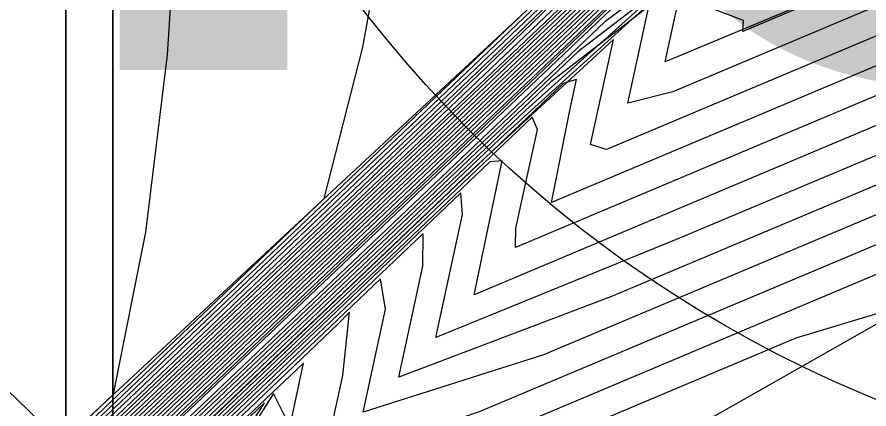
# Model space of a CAD drawing. Extents: x 2356077 to 2359823, y 225951 to 227822.
# Drawn here: x 2357588.945 to 2357590.562, y 226732.798 to 226733.541 of the extents above; entities that cross this region are included whole.
import ezdxf

# ---------------------------------------------------------------- set-up
doc = ezdxf.new("R2010")
doc.units = 0
for name, color, linetype in [('DTM Contours Major', 7, 'Continuous'), ('DTM Contours Minor', 7, 'Continuous'), ('Exist DTM Breakline Underwater', 7, 'Continuous'), ('Exist DTM Breakline Underwater Cogo Point CELL', 7, 'Continuous'), ('Exist DTM Drainline', 7, 'Continuous'), ('Exist DTM Regular Point Underwater Cogo Elevation', 7, 'Continuous'), ('Exist Structure Major Bridge WW', 7, 'Continuous'), ('Exist Structure Major Bridge WW Cogo Point CELL', 7, 'Continuous')]:
    doc.layers.add(name, color=color, linetype=linetype)

msp = doc.modelspace()

# ---------------------------------------------------------------- linework, layer by layer
at = {"layer": 'DTM Contours Major'}
for points in [[(2357574.4156, 226708.5552), (2357583.6863, 226724.3529), (2357584.198, 226725.202), (2357586.7658, 226729.4081), (2357586.8733, 226729.5973), (2357586.9646, 226729.842), (2357586.8945, 226729.6276), (2357587.076, 226730.0622), (2357587.1603, 226730.2353), (2357587.5101, 226730.8341), (2357587.8045, 226731.499), (2357588.3914, 226732.0638), (2357590.7673, 226734.3209), (2357591.3947, 226734.9267), (2357591.5711, 226734.9984), (2357591.6106, 226735.2214), (2357591.6759, 226735.1254), (2357591.6801, 226735.3545), (2357591.6895, 226735.4248), (2357591.688, 226735.461), (2357597.5775, 226752.726)], [(2357573.0229, 226705.907), (2357582.3731, 226721.8401), (2357583.1161, 226723.0678), (2357586.8321, 226729.1547), (2357586.9378, 226729.361), (2357587.1339, 226729.8866), (2357587.1374, 226729.8299), (2357587.2888, 226730.1857), (2357587.5951, 226730.7125), (2357588.013, 226731.6562), (2357589.0102, 226732.6099), (2357590.5191, 226734.0433), (2357590.9797, 226734.4374), (2357590.9691, 226734.3898), (2357590.9976, 226734.419), (2357591.0086, 226734.4519), (2357592.6217, 226735.1309), (2357592.2683, 226735.5097), (2357593.395, 226738.9573), (2357596.6601, 226748.5289)], [(2357574.3625, 226708.7397), (2357585.2277, 226727.2505), (2357586.172, 226728.7974), (2357586.5546, 226729.3545), (2357586.7695, 226729.7143), (2357586.829, 226729.8094), (2357586.9572, 226730.1531), (2357587.4303, 226730.9674), (2357587.5976, 226731.3453), (2357588.369, 226732.0843), (2357589.927, 226733.5684), (2357590.0125, 226733.8354), (2357590.0848, 226734.1191), (2357590.1462, 226734.4209), (2357590.1989, 226734.742), (2357590.2243, 226735.0458), (2357590.1551, 226735.1503), (2357589.4729, 226736.9133), (2357589.7866, 226737.9015), (2357589.7648, 226738.5509), (2357591.1623, 226742.1159), (2357592.1309, 226745.2689), (2357593.0614, 226748.3182)], [(2357594.6766, 226739.4095), (2357594.3741, 226738.5227), (2357594.1219, 226737.7991), (2357593.8468, 226737.1034), (2357593.7341, 226736.3018), (2357593.6498, 226736.3921), (2357593.812, 226736.0017), (2357594.3999, 226735.3717), (2357593.75, 226735.0676), (2357591.6564, 226734.1864), (2357591.1109, 226733.9026), (2357590.3848, 226733.597), (2357590.3857, 226733.616), (2357590.3227, 226733.6436), (2357590.3415, 226733.7303), (2357590.0094, 226733.4756), (2357588.7368, 226732.2666), (2357588.4276, 226731.9655), (2357587.7465, 226730.4285), (2357587.5175, 226730.0429), (2357587.4808, 226729.9958), (2357587.0625, 226728.8766), (2357586.9279, 226728.5876), (2357580.973, 226718.8335)], [(2357582.042, 226720.9464), (2357586.8815, 226728.8737), (2357587.0004, 226729.1194), (2357587.3169, 226729.9679), (2357587.6379, 226730.512), (2357587.6805, 226730.5916), (2357588.2207, 226731.8117), (2357589.0328, 226732.5896), (2357590.2644, 226733.7597), (2357590.6475, 226733.9951), (2357590.6774, 226734.0206), (2357590.6799, 226734.0129), (2357590.6773, 226734.0027), (2357591.1528, 226734.2028), (2357591.5482, 226734.4235), (2357593.0486, 226735.055), (2357593.3643, 226735.3542), (2357592.9277, 226735.8221), (2357593.1246, 226735.8276), (2357593.0489, 226735.9086), (2357593.3826, 226737.3775), (2357593.8526, 226738.5665)], [(2357597.0634, 226734.317), (2357596.9233, 226734.3307), (2357596.4517, 226734.4072), (2357595.9207, 226734.2947), (2357595.2623, 226734.1418), (2357594.1419, 226734.7308), (2357593.7257, 226734.7476), (2357593.0957, 226734.5096), (2357589.9592, 226733.1895), (2357589.9953, 226733.3704), (2357590.0067, 226733.4229), (2357589.9815, 226733.4154), (2357588.8602, 226732.3475), (2357588.5236, 226731.8687), (2357588.4723, 226731.7527), (2357588.2723, 226731.3612), (2357587.8204, 226730.3404), (2357587.6642, 226730.0712), (2357587.6448, 226730.0282), (2357587.1245, 226728.6335), (2357586.971, 226728.2963), (2357578.5001, 226714.4154), (2357574.3114, 226707.2777)], [(2357599.3754, 226732.4937), (2357596.1987, 226731.6135), (2357595.4513, 226731.9382), (2357592.4366, 226733.5229), (2357591.8012, 226733.655), (2357591.4251, 226733.5238), (2357589.9443, 226732.9006), (2357589.6017, 226732.7922), (2357589.6441, 226732.9873), (2357589.6352, 226733.0452), (2357588.827, 226732.2768), (2357588.6702, 226731.9464), (2357587.8978, 226730.2017), (2357587.802, 226730.0374), (2357587.186, 226728.3891), (2357587.0118, 226728.0011), (2357577.2432, 226711.9985)]]:
    msp.add_lwpolyline(points, dxfattribs=at)
at = {"layer": 'DTM Contours Minor'}
for points in [[(2357574.3868, 226708.5612), (2357583.9425, 226724.8444), (2357584.404, 226725.6118), (2357586.7012, 226729.3746), (2357586.8573, 226729.6364), (2357586.9183, 226729.8), (2357586.8568, 226729.5605), (2357587.0479, 226730.0686), (2357587.1326, 226730.2419), (2357587.4932, 226730.8586), (2357587.7635, 226731.4691), (2357588.9846, 226732.6352), (2357589.6006, 226733.2201), (2357590.2129, 226733.8097), (2357590.8262, 226734.3922), (2357591.2237, 226735.3553), (2357591.2633, 226735.4013), (2357591.2964, 226735.4572), (2357591.5113, 226735.9926), (2357592.6074, 226738.9769), (2357593.9978, 226742.5338), (2357597.7187, 226753.4415)], [(2357572.6891, 226705.5582), (2357583.4215, 226723.8467), (2357583.9789, 226724.7706), (2357586.7781, 226729.3558), (2357586.8861, 226729.5498), (2357586.9916, 226729.8327), (2357586.9203, 226729.6359), (2357587.1027, 226730.052), (2357587.187, 226730.2271), (2357587.5271, 226730.8098), (2357587.8463, 226731.5305), (2357588.4145, 226732.0774), (2357591.2701, 226734.7873), (2357591.339, 226734.8442), (2357591.768, 226735.0248), (2357591.8576, 226735.1561), (2357591.8158, 226735.2009), (2357591.8539, 226735.5466), (2357591.8507, 226735.6364), (2357597.4171, 226751.9543)], [(2357572.7723, 226705.6451), (2357583.1581, 226723.3429), (2357583.7618, 226724.3426), (2357586.2073, 226728.3485), (2357586.8831, 226729.4207), (2357587.15, 226730.1362), (2357587.2131, 226730.2179), (2357587.5442, 226730.7856), (2357587.888, 226731.5621), (2357588.9965, 226732.622), (2357590.6711, 226734.2129), (2357591.199, 226734.7064), (2357591.1933, 226734.6803), (2357591.2089, 226734.7298), (2357591.9113, 226735.0286), (2357592.0348, 226735.1917), (2357591.9491, 226735.2835), (2357592.0103, 226735.7282), (2357592.0065, 226735.7917), (2357597.2409, 226751.1364)], [(2357572.8554, 226705.7315), (2357582.8962, 226722.8415), (2357583.5464, 226723.9174), (2357586.8083, 226729.2605), (2357586.9123, 226729.4563), (2357587.0624, 226729.8588), (2357587.1405, 226729.9895), (2357587.2389, 226730.208), (2357587.5612, 226730.7613), (2357587.9297, 226731.5936), (2357589.0011, 226732.618), (2357590.6206, 226734.1565), (2357591.1264, 226734.6191), (2357591.1116, 226734.5683), (2357591.1333, 226734.5923), (2357591.4829, 226734.7918), (2357592.0542, 226735.0322), (2357592.2052, 226735.2345), (2357592.0992, 226735.3481), (2357592.1642, 226735.8572), (2357592.1604, 226735.9413), (2357597.0564, 226750.294)], [(2357572.9389, 226705.8189), (2357582.6345, 226722.3407), (2357583.3312, 226723.4926), (2357586.8208, 226729.2085), (2357586.9251, 226729.4088), (2357587.1009, 226729.8802), (2357587.1426, 226729.9134), (2357587.2641, 226730.1973), (2357587.5782, 226730.7369), (2357587.9714, 226731.6249), (2357589.0056, 226732.6139), (2357590.5699, 226734.1), (2357591.0535, 226734.5302), (2357591.0374, 226734.4743), (2357591.0669, 226734.5058), (2357591.2379, 226734.5778), (2357591.4886, 226734.7376), (2357592.1969, 226735.0357), (2357592.3631, 226735.2908), (2357592.2048, 226735.4605), (2357592.3153, 226736.0937), (2357596.864, 226749.4282)], [(2357574.3954, 226708.8508), (2357583.053, 226723.6038), (2357585.3045, 226727.4141), (2357586.8105, 226729.8808), (2357586.7582, 226729.7651), (2357586.7855, 226729.7987), (2357586.8428, 226729.9282), (2357586.9281, 226730.1569), (2357587.4134, 226730.9919), (2357587.5556, 226731.3131), (2357588.2079, 226731.9396), (2357589.5277, 226733.1975), (2357589.6012, 226733.4843), (2357589.6576, 226733.7934), (2357589.6998, 226734.1257), (2357589.7305, 226734.4825), (2357589.7528, 226734.8646), (2357589.7582, 226735.2204), (2357588.7016, 226737.9513), (2357589.0574, 226739.0973), (2357590.3988, 226742.5193), (2357591.2545, 226745.5077), (2357592.1187, 226748.4262)], [(2357574.3652, 226708.6893), (2357584.7169, 226726.3291), (2357585.0327, 226726.8588), (2357586.348, 226729.0133), (2357586.3584, 226729.0201), (2357586.4856, 226729.1894), (2357586.794, 226729.6752), (2357586.9094, 226729.9431), (2357586.9855, 226730.1471), (2357587.4469, 226730.9422), (2357587.6394, 226731.377), (2357588.5299, 226732.2288), (2357590.3262, 226733.9393), (2357590.421, 226734.1854), (2357590.5067, 226734.444), (2357590.5747, 226734.7032), (2357590.595, 226734.9122), (2357590.5984, 226735.0969), (2357590.528, 226735.142), (2357590.0183, 226736.4593), (2357590.4562, 226737.4974), (2357590.4968, 226738.0672), (2357591.9488, 226741.7714), (2357593.9646, 226748.1973)], [(2357573.1074, 226705.9959), (2357582.1118, 226721.3399), (2357582.9011, 226722.6432), (2357586.8427, 226729.0997), (2357586.9504, 226729.3129), (2357587.1641, 226729.8859), (2357587.1555, 226729.8229), (2357587.3129, 226730.173), (2357587.6121, 226730.6881), (2357588.0546, 226731.6874), (2357589.0147, 226732.6059), (2357590.4682, 226733.9866), (2357590.9042, 226734.3364), (2357590.8974, 226734.3023), (2357590.934, 226734.338), (2357590.9361, 226734.3649), (2357592.8107, 226735.1538), (2357592.3999, 226735.5941), (2357593.5498, 226739.0958), (2357594.203, 226740.9816), (2357594.8982, 226743.0623), (2357596.4335, 226747.5632)], [(2357582.6861, 226722.2187), (2357586.8529, 226729.0439), (2357586.9629, 226729.2647), (2357587.1929, 226729.8811), (2357587.1733, 226729.8138), (2357587.3361, 226730.1589), (2357587.6291, 226730.6638), (2357588.0962, 226731.7186), (2357589.0193, 226732.6018), (2357590.4173, 226733.9299), (2357590.823, 226734.2123), (2357590.8663, 226734.2555), (2357590.8711, 226734.2539), (2357591.209, 226734.3961), (2357591.5042, 226734.5746), (2357592.6236, 226735.0457), (2357592.5032, 226735.7242), (2357592.7842, 226735.5159), (2357592.6275, 226735.6839), (2357592.8132, 226736.6486), (2357593.6313, 226738.973), (2357594.2419, 226740.7218), (2357595.5646, 226744.6849), (2357596.286, 226746.7788)], [(2357572.3227, 226705.0988), (2357584.2043, 226725.3457), (2357584.6207, 226726.0391), (2357586.7378, 226729.5069), (2357586.8476, 226729.6923), (2357586.885, 226729.7925), (2357586.9757, 226729.9571), (2357587.0381, 226730.1243), (2357587.1906, 226730.3944), (2357587.4803, 226730.8922), (2357587.7232, 226731.4409), (2357589.4208, 226733.0585), (2357591.1246, 226734.6811), (2357591.2917, 226734.9782), (2357591.3248, 226735.0697), (2357591.2849, 226735.1141), (2357591.2686, 226735.1388), (2357591.233, 226735.2309), (2357591.5929, 226735.8222), (2357591.668, 226736.1941), (2357591.7776, 226736.6324), (2357593.2361, 226740.3532), (2357593.9457, 226742.3106), (2357595.2966, 226746.3399)], [(2357598.1741, 226746.3319), (2357594.8502, 226739.3151), (2357594.0838, 226737.0684), (2357593.9537, 226736.5173), (2357594.5522, 226735.8766), (2357594.8964, 226735.5551), (2357594.907, 226735.4423), (2357594.8971, 226735.4012), (2357594.8949, 226735.3998), (2357594.8803, 226735.4031), (2357594.6135, 226735.3179), (2357591.7337, 226734.1059), (2357590.1748, 226733.4564), (2357590.2141, 226733.6374), (2357589.9112, 226733.3656), (2357588.7855, 226732.2962), (2357588.5127, 226732.032), (2357587.8424, 226730.5183), (2357587.8245, 226730.5257), (2357587.7136, 226730.3164), (2357587.5719, 226730.0751), (2357587.0888, 226728.7835), (2357586.9568, 226728.4902), (2357580.5387, 226717.9773)], [(2357596.9307, 226746.1779), (2357596.0544, 226744.0508), (2357594.0106, 226738.0602), (2357593.6805, 226737.2318), (2357593.4665, 226736.1376), (2357593.5547, 226736.043), (2357593.3267, 226736.2783), (2357593.594, 226735.7844), (2357594.0033, 226735.3457), (2357593.4712, 226735.0633), (2357591.6179, 226734.2833), (2357591.1156, 226734.0176), (2357590.4285, 226733.7556), (2357590.4665, 226733.9306), (2357588.3303, 226731.9011), (2357588.2421, 226731.6718), (2357587.733, 226730.5219), (2357587.6998, 226730.4563), (2357587.3936, 226729.9266), (2357587.0376, 226728.9736), (2357586.9088, 226728.7012), (2357581.3995, 226719.6767), (2357580.2904, 226717.8512), (2357573.7057, 226706.6305)], [(2357582.4713, 226721.7944), (2357586.8627, 226728.9876), (2357586.9754, 226729.2163), (2357587.217, 226729.8638), (2357587.3583, 226730.143), (2357587.5984, 226730.5521), (2357587.6462, 226730.6396), (2357588.1377, 226731.7497), (2357589.0238, 226732.5978), (2357590.3663, 226733.8732), (2357590.7642, 226734.1396), (2357590.8038, 226734.1765), (2357590.8057, 226734.1698), (2357591.1898, 226734.3315), (2357591.514, 226734.5222), (2357592.7655, 226735.0489), (2357592.6692, 226735.6481), (2357592.7969, 226735.7279), (2357592.7682, 226735.7586), (2357593.0064, 226736.9135), (2357593.7089, 226738.8431), (2357594.2771, 226740.4585), (2357595.5047, 226744.1306), (2357596.1753, 226746.0891)], [(2357574.6032, 226709.2599), (2357585.4282, 226727.7062), (2357585.4841, 226727.8134), (2357585.4556, 226727.73), (2357586.1257, 226728.7969), (2357586.7708, 226729.8525), (2357586.7871, 226729.8617), (2357586.8983, 226730.1587), (2357587.3962, 226731.0158), (2357587.5133, 226731.2804), (2357587.7754, 226731.537), (2357589.1285, 226732.8265), (2357589.1896, 226733.1336), (2357589.2307, 226733.4699), (2357589.2549, 226733.8361), (2357589.2655, 226734.2327), (2357589.2657, 226734.6604), (2357589.2588, 226735.1196), (2357589.1773, 226735.7664), (2357588.1096, 226738.5256), (2357588.3604, 226739.6702), (2357589.6378, 226742.9289), (2357590.459, 226745.8223)], [(2357588.6906, 226732.3731), (2357590.7254, 226734.3102), (2357590.8177, 226734.5228), (2357590.9044, 226734.7439), (2357590.9605, 226734.9362), (2357590.9831, 226735.0858), (2357590.9388, 226735.1259), (2357590.8936, 226735.1526), (2357590.6483, 226735.7866), (2357591.0977, 226736.7544), (2357591.1619, 226737.1927), (2357591.2853, 226737.7275), (2357592.5313, 226741.2216)], [(2357595.0693, 226740.8622), (2357594.0639, 226737.9148), (2357593.7683, 226737.1705), (2357593.6027, 226736.2171), (2357593.6654, 226736.1499), (2357593.3863, 226736.2684), (2357593.8504, 226735.7352), (2357594.2027, 226735.3575), (2357593.6111, 226735.0657), (2357591.639, 226734.2356), (2357591.1126, 226733.9598), (2357590.4397, 226733.6766), (2357590.4419, 226733.6944), (2357590.3937, 226733.7238), (2357590.4082, 226733.7905), (2357590.0605, 226733.5325), (2357588.7139, 226732.2532), (2357588.3863, 226731.9349), (2357587.722, 226730.4404), (2357587.5239, 226730.1029), (2357587.4432, 226729.9748), (2357587.05, 226728.9249), (2357586.9178, 226728.6434), (2357581.1857, 226719.2541)], [(2357595.2365, 226740.7666), (2357594.351, 226738.2875), (2357594.0986, 226737.607), (2357593.8455, 226736.9611), (2357593.8102, 226736.4457), (2357593.7787, 226736.263), (2357594.5978, 226735.3851), (2357593.8827, 226735.0669), (2357591.6366, 226734.1216), (2357591.0763, 226733.8315), (2357590.3222, 226733.5141), (2357590.3235, 226733.5347), (2357590.2513, 226733.5619), (2357590.2729, 226733.6614), (2357589.9583, 226733.4187), (2357588.7596, 226732.2799), (2357588.4689, 226731.9959), (2357587.7882, 226730.4584), (2357587.7834, 226730.4325), (2357587.5335, 226730.0267), (2357587.5143, 226730.0058), (2357587.0748, 226728.8279), (2357586.9367, 226728.5296), (2357580.7597, 226718.4116)], [(2357588.2621, 226731.8426), (2357589.0373, 226732.5855), (2357590.2134, 226733.7029), (2357590.59, 226733.9237), (2357590.6178, 226733.9445), (2357590.6149, 226733.9199), (2357591.1368, 226734.1396), (2357591.571, 226734.3766), (2357593.1898, 226735.0579), (2357593.5895, 226735.3383), (2357593.3655, 226735.5783), (2357593.0469, 226736.0807), (2357593.3319, 226735.8309), (2357593.1888, 226735.9842), (2357593.4865, 226737.3354), (2357593.9183, 226738.4211), (2357594.3254, 226739.5862)], [(2357594.3226, 226739.2762), (2357593.9794, 226738.2713), (2357593.5861, 226737.2868), (2357593.3282, 226736.0604), (2357593.4237, 226735.9579), (2357593.105, 226736.0894), (2357593.8, 226735.3382), (2357593.3307, 226735.0607), (2357591.5948, 226734.3301), (2357591.124, 226734.0777), (2357590.501, 226733.8426), (2357590.5363, 226734.0053), (2357588.6681, 226732.2264), (2357588.3036, 226731.8734), (2357587.7153, 226730.5447), (2357587.6278, 226730.3873), (2357587.5057, 226730.1793), (2357587.3708, 226729.9264), (2357587.3883, 226729.9956), (2357587.0252, 226729.0222), (2357586.8998, 226728.7588), (2357581.6135, 226720.0996)], [(2357582.2566, 226721.3703), (2357586.8722, 226728.9308), (2357586.9879, 226729.1679), (2357587.2741, 226729.9351), (2357587.4473, 226730.241), (2357587.618, 226730.5319), (2357587.6633, 226730.6155), (2357588.1792, 226731.7807), (2357589.0283, 226732.5937), (2357590.3154, 226733.8164), (2357590.7056, 226734.0671), (2357590.7378, 226734.097), (2357590.7417, 226734.0976), (2357590.741, 226734.0861), (2357591.1708, 226734.2669), (2357591.5287, 226734.4718), (2357592.9071, 226735.052), (2357593.1008, 226735.4111), (2357592.7687, 226735.8953), (2357593.0702, 226735.6603), (2357592.9087, 226735.8335), (2357593.2333, 226737.2771), (2357593.7827, 226738.7074)], [(2357593.8088, 226734.9227), (2357590.1894, 226733.3994), (2357590.1042, 226733.3783), (2357590.1453, 226733.5671), (2357589.8622, 226733.3107), (2357588.5556, 226732.0664)], [(2357593.4473, 226734.7141), (2357590.064, 226733.2901), (2357590.0335, 226733.2996), (2357590.0768, 226733.4986), (2357589.8189, 226733.2612), (2357588.5983, 226732.1001)], [(2357597.0148, 226733.9129), (2357596.67, 226733.9456), (2357595.702, 226733.6824), (2357595.2576, 226733.7234), (2357594.1448, 226734.3084), (2357593.7661, 226734.4948), (2357593.3408, 226734.529), (2357592.768, 226734.3151), (2357589.8911, 226733.1043), (2357589.8919, 226733.141), (2357589.9325, 226733.3281), (2357589.9227, 226733.3512), (2357588.9119, 226732.3908), (2357588.6898, 226732.1719), (2357588.4458, 226731.6301), (2357588.3819, 226731.5391), (2357587.8377, 226730.3169), (2357587.6903, 226730.0619), (2357587.1368, 226728.5847), (2357586.9798, 226728.2382), (2357578.2447, 226713.9252)], [(2357597.3389, 226733.4895), (2357596.8356, 226733.4449), (2357595.7776, 226733.1517), (2357595.2887, 226733.2862), (2357593.893, 226734.0199), (2357593.4248, 226734.2544), (2357592.9559, 226734.3105), (2357592.4331, 226734.1176), (2357589.8124, 226733.0146), (2357589.866, 226733.2686), (2357589.8425, 226733.2666), (2357588.9087, 226732.3795), (2357588.7583, 226732.2286), (2357588.5609, 226731.831), (2357588.3225, 226731.3491), (2357587.8531, 226730.2889), (2357587.7179, 226730.0552), (2357587.149, 226728.5356), (2357586.9875, 226728.1785), (2357577.9934, 226713.4419)], [(2357597.1083, 226732.9688), (2357595.8985, 226732.6335), (2357595.3313, 226732.843), (2357593.6471, 226733.7283), (2357593.087, 226734.0101), (2357592.571, 226734.092), (2357592.0974, 226733.9198), (2357590.2021, 226733.1221), (2357589.7397, 226732.9338), (2357589.7904, 226733.1672), (2357589.7872, 226733.2077), (2357588.7705, 226732.2398), (2357588.6949, 226732.0672), (2357588.4979, 226731.6825), (2357587.8681, 226730.2602), (2357587.7461, 226730.0495), (2357587.1613, 226728.4867), (2357586.9951, 226728.1187), (2357577.7436, 226712.9613)], [(2357598.1434, 226732.704), (2357596.0443, 226732.1223), (2357595.388, 226732.3923), (2357592.7574, 226733.7752), (2357592.1861, 226733.8735), (2357591.7613, 226733.7218), (2357590.0731, 226733.0113), (2357589.6697, 226732.8585), (2357589.7154, 226733.069), (2357589.7156, 226733.1311), (2357588.7919, 226732.2518), (2357588.6549, 226731.9743), (2357587.883, 226730.2309), (2357587.7741, 226730.0435), (2357587.1736, 226728.4378), (2357587.0033, 226728.0595), (2357577.494, 226712.4809)], [(2357599.4852, 226731.9725), (2357596.2842, 226731.0855), (2357595.4436, 226731.5214), (2357592.0529, 226733.3038), (2357591.4163, 226733.4364), (2357591.0938, 226733.3278), (2357589.822, 226732.7926), (2357589.5267, 226732.6938), (2357589.5632, 226732.8615), (2357589.5761, 226732.9819), (2357589.5545, 226732.9595), (2357588.8501, 226732.2898), (2357587.9136, 226730.1747), (2357587.8282, 226730.0283), (2357587.1984, 226728.3405), (2357587.0213, 226727.9443), (2357576.9816, 226711.4978)], [(2357597.098, 226730.7594), (2357596.3852, 226730.6056), (2357591.6632, 226733.0878), (2357591.0314, 226733.2179), (2357590.7585, 226733.1302), (2357589.6919, 226732.6813), (2357589.4133, 226732.5369), (2357589.4889, 226732.8849), (2357588.9036, 226732.3329), (2357588.7381, 226731.9742), (2357587.9289, 226730.1465), (2357587.8575, 226730.0246), (2357587.2109, 226728.2921), (2357587.0307, 226727.8874), (2357576.7249, 226711.0053)], [(2357597.1013, 226730.2086), (2357596.4776, 226730.1361), (2357592.3015, 226732.3314), (2357591.2824, 226732.85), (2357590.6465, 226732.9994), (2357590.423, 226732.9325), (2357589.5621, 226732.5701), (2357589.4318, 226732.8276), (2357589.3789, 226732.7436), (2357589.382, 226732.7579), (2357589.4145, 226732.8098), (2357588.946, 226732.3648), (2357588.7741, 226731.9927), (2357587.9332, 226730.0997), (2357587.8796, 226730.0027), (2357587.2235, 226728.2442), (2357587.0413, 226727.8324), (2357576.4625, 226710.5032)]]:
    msp.add_lwpolyline(points, dxfattribs=at)
at = {"layer": 'Exist DTM Breakline Underwater'}
msp.add_lwpolyline([(2357673.929, 226512.255), (2357589.669, 226638.544), (2357567.907, 226682.757), (2357572.328, 226695.394), (2357571.596, 226704.314), (2357587.31, 226731.137), (2357591.456, 226734.989), (2357599.673, 226759.537)], dxfattribs=at)
at = {"layer": 'Exist DTM Breakline Underwater Cogo Point CELL'}
for centre in [(2357591.456, 226734.989), (2357587.31, 226731.137)]:
    msp.add_circle(centre, 2.344, dxfattribs=at)
at = {"layer": 'Exist DTM Drainline'}
msp.add_spline([(2357699.586, 226858.192), (2357670.366, 226820.782), (2357623.327, 226796.892), (2357587.218, 226772.268), (2357568.803, 226744.252), (2357555.19, 226717.62), (2357555.017, 226695.126), (2357553.473, 226672.759), (2357563.697, 226642.736), (2357576.526, 226627.993), (2357663.798, 226499.169), (2357732.721, 226415.647), (2357803.211, 226342.215), (2357874.586, 226264.309)], degree=3, dxfattribs=at)
at = {"layer": 'Exist Structure Major Bridge WW'}
msp.add_line((2357594.8861, 226735.4064), (2357589.0377, 226732.086), dxfattribs=at)
at = {"layer": 'Exist Structure Major Bridge WW Cogo Point CELL'}
for points in [[(2357586.1272, 226732.498), (2357592.1272, 226732.498), (2357589.1272, 226732.498), (2357589.1272, 226735.498), (2357589.1272, 226729.498)], [(2357586.0377, 226732.086), (2357592.0377, 226732.086), (2357589.0377, 226732.086), (2357589.0377, 226735.086), (2357589.0377, 226729.086)]]:
    msp.add_lwpolyline(points, dxfattribs=at)
for centre in [(2357589.1272, 226732.498), (2357589.0377, 226732.086)]:
    msp.add_circle(centre, 2.344, dxfattribs=at)

# ---------------------------------------------------------------- texts
at = {"layer": 'Exist DTM Regular Point Underwater Cogo Elevation'}
msp.add_text('-5.67', height=2.5, dxfattribs=at).set_placement((2357585.862, 226733.441))

doc.saveas('drawing.dxf')
